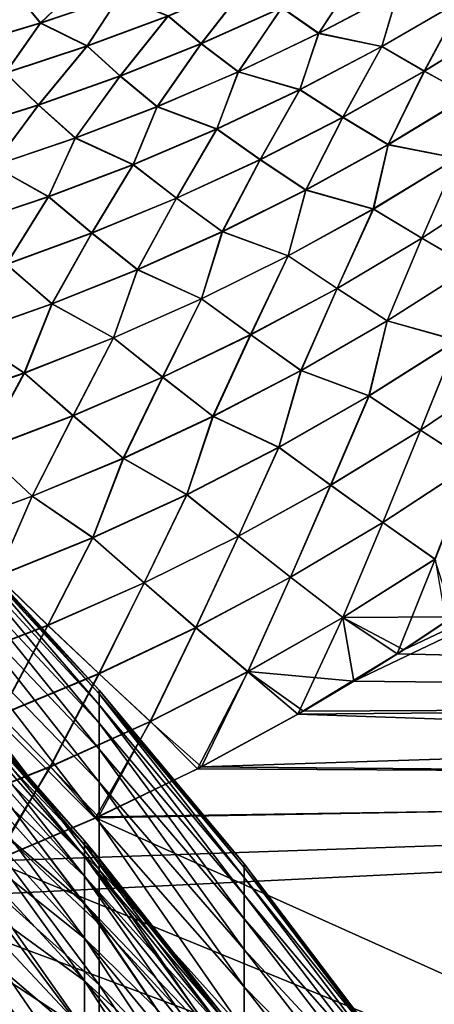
# Model space of a CAD drawing. Header units: metres. Extents: x -2 to 102, y -85 to 102.
# Tile 277 of 343: x 84.98 to 87.63, y 17.89 to 24.19. Entities that reach past the tile are written whole.
import ezdxf

# ---------------------------------------------------------------- set-up
doc = ezdxf.new("R2010")
doc.units = ezdxf.units.M
doc.layers.add('solid_21064300', color=7, linetype='CONTINUOUS')

msp = doc.modelspace()

# ---------------------------------------------------------------- linework, layer by layer
at = {"layer": 'solid_21064300'}
for points in [[(99.331474, 25.785217, 10.743917), (87.438583, 20.155844, 11.021306), (87.118431, 19.954443, 11.03123)], [(99.155106, 19.825977, 11.03756), (99.331474, 25.785217, 10.743917), (87.118431, 19.954443, 11.03123)], [(99.331474, 25.785217, 10.743917), (87.755661, 20.366642, 11.010919), (87.438583, 20.155844, 11.021306)], [(84.963448, 24.349924, -8.082553), (85.4683, 24.511858, -8.175886), (85.110725, 24.169491, -8.434382)], [(85.111015, 24.171268, 8.431044), (85.468727, 24.513657, 8.17223), (84.963875, 24.351658, 8.079058)], [(85.4683, 24.511858, -8.175886), (85.617058, 24.341232, -8.515039), (85.110725, 24.169491, -8.434382)], [(85.111015, 24.171268, 8.431044), (85.617355, 24.343042, 8.511573), (85.468727, 24.513657, 8.17223)], [(86.894615, 24.104467, 9.479641), (87.168274, 24.522097, 9.26808), (86.657097, 24.269085, 9.210859)], [(86.657097, 24.267435, -9.213952), (87.168266, 24.520525, -9.271195), (86.893143, 24.103672, -9.481088)], [(87.168266, 24.520525, -9.271195), (87.402229, 24.372553, -9.526467), (86.893143, 24.103672, -9.481088)], [(86.894615, 24.104467, 9.479641), (87.403671, 24.373371, 9.524909), (87.168274, 24.522097, 9.26808)], [(85.928925, 24.21489, -8.855407), (86.44548, 24.430681, -8.925849), (86.1409, 24.037249, -9.155976)], [(86.1409, 24.03896, 9.152931), (86.445618, 24.432436, 8.922501), (85.92907, 24.216671, 8.852127)], [(86.1409, 24.03896, 9.152931), (86.657097, 24.269085, 9.210859), (86.445618, 24.432436, 8.922501)], [(86.44548, 24.430681, -8.925849), (86.657097, 24.267435, -9.213952), (86.1409, 24.037249, -9.155976)], [(84.963448, 24.349924, -8.082553), (85.110725, 24.169491, -8.434382), (84.602768, 24.017687, -8.355328)], [(84.603035, 24.019407, 8.352143), (85.111015, 24.171268, 8.431044), (84.963875, 24.351658, 8.079058)], [(85.110725, 24.169491, -8.434382), (85.617058, 24.341232, -8.515039), (85.409157, 24.021404, -8.785089)], [(85.409294, 24.023193, 8.781903), (85.617355, 24.343042, 8.511573), (85.111015, 24.171268, 8.431044)], [(85.617058, 24.341232, -8.515039), (85.928925, 24.21489, -8.855407), (85.409157, 24.021404, -8.785089)], [(85.409294, 24.023193, 8.781903), (85.92907, 24.216671, 8.852127), (85.617355, 24.343042, 8.511573)], [(86.893143, 24.103672, -9.481088), (87.402229, 24.372553, -9.526467), (87.297867, 24.019316, -9.737533)], [(87.297668, 24.020613, 9.734998), (87.403671, 24.373371, 9.524909), (86.894615, 24.104467, 9.479641)], [(87.297668, 24.020613, 9.734998), (87.814751, 24.320841, 9.769819), (87.403671, 24.373371, 9.524909)], [(87.402229, 24.372553, -9.526467), (87.814903, 24.319689, -9.77234), (87.297867, 24.019316, -9.737533)], [(87.570496, 23.86203, 9.95533), (87.814751, 24.320841, 9.769819), (87.297668, 24.020613, 9.734998)], [(87.297867, 24.019316, -9.737533), (87.814903, 24.319689, -9.77234), (87.57077, 23.860954, -9.957571)], [(87.570496, 23.86203, 9.95533), (88.083412, 24.180271, 9.979712), (87.814751, 24.320841, 9.769819)], [(87.814903, 24.319689, -9.77234), (88.083611, 24.179361, -9.981929), (87.57077, 23.860954, -9.957571)], [(85.409157, 24.021404, -8.785089), (85.928925, 24.21489, -8.855407), (85.620697, 23.829666, -9.097781)], [(85.620667, 23.831417, 9.094799), (85.92907, 24.216671, 8.852127), (85.409294, 24.023193, 8.781903)], [(85.620667, 23.831417, 9.094799), (86.1409, 24.03896, 9.152931), (85.92907, 24.216671, 8.852127)], [(85.928925, 24.21489, -8.855407), (86.1409, 24.037249, -9.155976), (85.620697, 23.829666, -9.097781)], [(86.379532, 23.858423, 9.433517), (86.657097, 24.269085, 9.210859), (86.1409, 24.03896, 9.152931)], [(86.1409, 24.037249, -9.155976), (86.657097, 24.267435, -9.213952), (86.378052, 23.857679, -9.434828)], [(86.657097, 24.267435, -9.213952), (86.893143, 24.103672, -9.481088), (86.378052, 23.857679, -9.434828)], [(86.379532, 23.858423, 9.433517), (86.894615, 24.104467, 9.479641), (86.657097, 24.269085, 9.210859)], [(84.602768, 24.017687, -8.355328), (85.110725, 24.169491, -8.434382), (84.886971, 23.849571, -8.715689)], [(84.887085, 23.851341, 8.712619), (85.111015, 24.171268, 8.431044), (84.603035, 24.019407, 8.352143)], [(85.110725, 24.169491, -8.434382), (85.409157, 24.021404, -8.785089), (84.886971, 23.849571, -8.715689)], [(84.887085, 23.851341, 8.712619), (85.409294, 24.023193, 8.781903), (85.111015, 24.171268, 8.431044)], [(87.856728, 23.705137, 10.152517), (88.083412, 24.180271, 9.979712), (87.570496, 23.86203, 9.95533)], [(87.57077, 23.860954, -9.957571), (88.083611, 24.179361, -9.981929), (87.857033, 23.704302, -10.154461)], [(86.378052, 23.857679, -9.434828), (86.893143, 24.103672, -9.481088), (86.773033, 23.742842, -9.701617)], [(86.772781, 23.744265, 9.699085), (86.894615, 24.104467, 9.479641), (86.379532, 23.858423, 9.433517)], [(86.772781, 23.744265, 9.699085), (87.297668, 24.020613, 9.734998), (86.894615, 24.104467, 9.479641)], [(86.893143, 24.103672, -9.481088), (87.297867, 24.019316, -9.737533), (86.773033, 23.742842, -9.701617)], [(85.859474, 23.635122, 9.386906), (86.1409, 24.03896, 9.152931), (85.620667, 23.831417, 9.094799)], [(85.620697, 23.829666, -9.097781), (86.1409, 24.037249, -9.155976), (85.857986, 23.634449, -9.388068)], [(86.1409, 24.037249, -9.155976), (86.378052, 23.857679, -9.434828), (85.857986, 23.634449, -9.388068)], [(85.859474, 23.635122, 9.386906), (86.379532, 23.858423, 9.433517), (86.1409, 24.03896, 9.152931)], [(84.886971, 23.849571, -8.715689), (85.409157, 24.021404, -8.785089), (85.097343, 23.644165, -9.040006)], [(85.09729, 23.645935, 9.037109), (85.409294, 24.023193, 8.781903), (84.887085, 23.851341, 8.712619)], [(85.09729, 23.645935, 9.037109), (85.620667, 23.831417, 9.094799), (85.409294, 24.023193, 8.781903)], [(85.409157, 24.021404, -8.785089), (85.620697, 23.829666, -9.097781), (85.097343, 23.644165, -9.040006)], [(87.048584, 23.567335, 9.929799), (87.297668, 24.020613, 9.734998), (86.772781, 23.744265, 9.699085)], [(86.773033, 23.742842, -9.701617), (87.297867, 24.019316, -9.737533), (87.048935, 23.566103, -9.932053)], [(87.048584, 23.567335, 9.929799), (87.570496, 23.86203, 9.95533), (87.297668, 24.020613, 9.734998)], [(87.297867, 24.019316, -9.737533), (87.57077, 23.860954, -9.957571), (87.048935, 23.566103, -9.932053)], [(84.571594, 23.481949, 8.98053), (85.09729, 23.645935, 9.037109), (84.887085, 23.851341, 8.712619)], [(84.886971, 23.849571, -8.715689), (85.097343, 23.644165, -9.040006), (84.571693, 23.480185, -8.983318)], [(85.857986, 23.634449, -9.388068), (86.378052, 23.857679, -9.434828), (86.241531, 23.490356, -9.664868)], [(86.241234, 23.491894, 9.662352), (86.379532, 23.858423, 9.433517), (85.859474, 23.635122, 9.386906)], [(86.241234, 23.491894, 9.662352), (86.772781, 23.744265, 9.699085), (86.379532, 23.858423, 9.433517)], [(86.378052, 23.857679, -9.434828), (86.773033, 23.742842, -9.701617), (86.241531, 23.490356, -9.664868)], [(87.338554, 23.39142, 10.136425), (87.570496, 23.86203, 9.95533), (87.048584, 23.567335, 9.929799)], [(87.048935, 23.566103, -9.932053), (87.57077, 23.860954, -9.957571), (87.338951, 23.390406, -10.138391)], [(87.338554, 23.39142, 10.136425), (87.856728, 23.705137, 10.152517), (87.570496, 23.86203, 9.95533)], [(87.57077, 23.860954, -9.957571), (87.857033, 23.704302, -10.154461), (87.338951, 23.390406, -10.138391)], [(85.335358, 23.4342, 9.34032), (85.620667, 23.831417, 9.094799), (85.09729, 23.645935, 9.037109)], [(85.097343, 23.644165, -9.040006), (85.620697, 23.829666, -9.097781), (85.333885, 23.43362, -9.341311)], [(85.620697, 23.829666, -9.097781), (85.857986, 23.634449, -9.388068), (85.333885, 23.43362, -9.341311)], [(85.335358, 23.4342, 9.34032), (85.859474, 23.635122, 9.386906), (85.620667, 23.831417, 9.094799)], [(86.518768, 23.296419, 9.903323), (86.772781, 23.744265, 9.699085), (86.241234, 23.491894, 9.662352)], [(86.241531, 23.490356, -9.664868), (86.773033, 23.742842, -9.701617), (86.51918, 23.295046, -9.905575)], [(86.518768, 23.296419, 9.903323), (87.048584, 23.567335, 9.929799), (86.772781, 23.744265, 9.699085)], [(86.773033, 23.742842, -9.701617), (87.048935, 23.566103, -9.932053), (86.51918, 23.295046, -9.905575)], [(84.808037, 23.255186, 9.294316), (85.09729, 23.645935, 9.037109), (84.571594, 23.481949, 8.98053)], [(84.808037, 23.255186, 9.294316), (85.335358, 23.4342, 9.34032), (85.09729, 23.645935, 9.037109)], [(87.779289, 23.304857, 10.320845), (87.856728, 23.705137, 10.152517), (87.338554, 23.39142, 10.136425)], [(87.338951, 23.390406, -10.138391), (87.857033, 23.704302, -10.154461), (87.779671, 23.30414, -10.322516)], [(84.571693, 23.480185, -8.983318), (85.097343, 23.644165, -9.040006), (84.806595, 23.254726, -9.295116)], [(85.097343, 23.644165, -9.040006), (85.333885, 23.43362, -9.341311), (84.806595, 23.254726, -9.295116)], [(85.333885, 23.43362, -9.341311), (85.857986, 23.634449, -9.388068), (85.70443, 23.261734, -9.62767)], [(85.704079, 23.263369, 9.625187), (85.859474, 23.635122, 9.386906), (85.335358, 23.4342, 9.34032)], [(85.704079, 23.263369, 9.625187), (86.241234, 23.491894, 9.662352), (85.859474, 23.635122, 9.386906)], [(85.857986, 23.634449, -9.388068), (86.241531, 23.490356, -9.664868), (85.70443, 23.261734, -9.62767)], [(86.81115, 23.101145, 10.119309), (87.048584, 23.567335, 9.929799), (86.518768, 23.296419, 9.903323)], [(86.51918, 23.295046, -9.905575), (87.048935, 23.566103, -9.932053), (86.811646, 23.099964, -10.121286)], [(86.81115, 23.101145, 10.119309), (87.338554, 23.39142, 10.136425), (87.048584, 23.567335, 9.929799)], [(87.048935, 23.566103, -9.932053), (87.338951, 23.390406, -10.138391), (86.811646, 23.099964, -10.121286)], [(85.982101, 23.049364, 9.876171), (86.241234, 23.491894, 9.662352), (85.704079, 23.263369, 9.625187)], [(85.70443, 23.261734, -9.62767), (86.241531, 23.490356, -9.664868), (85.98259, 23.047857, -9.878411)], [(85.982101, 23.049364, 9.876171), (86.518768, 23.296419, 9.903323), (86.241234, 23.491894, 9.662352)], [(86.241531, 23.490356, -9.664868), (86.51918, 23.295046, -9.905575), (85.98259, 23.047857, -9.878411)], [(84.806595, 23.254726, -9.295116), (85.333885, 23.43362, -9.341311), (85.162682, 23.056633, -9.5905)], [(85.16227, 23.058346, 9.588063), (85.335358, 23.4342, 9.34032), (84.808037, 23.255186, 9.294316)], [(85.16227, 23.058346, 9.588063), (85.704079, 23.263369, 9.625187), (85.335358, 23.4342, 9.34032)], [(85.333885, 23.43362, -9.341311), (85.70443, 23.261734, -9.62767), (85.162682, 23.056633, -9.5905)], [(87.243492, 22.980158, 10.312179), (87.338554, 23.39142, 10.136425), (86.81115, 23.101145, 10.119309)], [(86.811646, 23.099964, -10.121286), (87.338951, 23.390406, -10.138391), (87.244003, 22.97924, -10.313874)], [(87.243492, 22.980158, 10.312179), (87.779289, 23.304857, 10.320845), (87.338554, 23.39142, 10.136425)], [(87.338951, 23.390406, -10.138391), (87.779671, 23.30414, -10.322516), (87.244003, 22.97924, -10.313874)], [(86.275574, 22.834593, 10.101344), (86.518768, 23.296419, 9.903323), (85.982101, 23.049364, 9.876171)], [(85.98259, 23.047857, -9.878411), (86.51918, 23.295046, -9.905575), (86.276169, 22.833246, -10.103327)], [(86.275574, 22.834593, 10.101344), (86.81115, 23.101145, 10.119309), (86.518768, 23.296419, 9.903323)], [(86.51918, 23.295046, -9.905575), (86.811646, 23.099964, -10.121286), (86.276169, 22.833246, -10.103327)], [(87.555084, 22.792355, 10.475649), (87.779289, 23.304857, 10.320845), (87.243492, 22.980158, 10.312179)], [(87.244003, 22.97924, -10.313874), (87.779671, 23.30414, -10.322516), (87.555595, 22.791683, -10.477065)], [(87.555084, 22.792355, 10.475649), (88.086716, 23.137764, 10.476672), (87.779289, 23.304857, 10.320845)], [(87.779671, 23.30414, -10.322516), (88.087074, 23.13731, -10.478058), (87.555595, 22.791683, -10.477065)], [(84.616814, 22.876497, 9.55145), (85.16227, 23.058346, 9.588063), (84.808037, 23.255186, 9.294316)], [(84.806595, 23.254726, -9.295116), (85.162682, 23.056633, -9.5905), (84.617294, 22.874729, -9.553823)], [(85.43956, 22.826017, 9.848701), (85.704079, 23.263369, 9.625187), (85.16227, 23.058346, 9.588063)], [(85.162682, 23.056633, -9.5905), (85.70443, 23.261734, -9.62767), (85.440125, 22.824394, -9.850916)], [(85.43956, 22.826017, 9.848701), (85.982101, 23.049364, 9.876171), (85.704079, 23.263369, 9.625187)], [(85.70443, 23.261734, -9.62767), (85.98259, 23.047857, -9.878411), (85.440125, 22.824394, -9.850916)], [(86.69735, 22.680079, 10.302469), (86.81115, 23.101145, 10.119309), (86.275574, 22.834593, 10.101344)], [(86.276169, 22.833246, -10.103327), (86.811646, 23.099964, -10.121286), (86.697983, 22.678965, -10.304182)], [(86.69735, 22.680079, 10.302469), (87.243492, 22.980158, 10.312179), (86.81115, 23.101145, 10.119309)], [(86.811646, 23.099964, -10.121286), (87.244003, 22.97924, -10.313874), (86.697983, 22.678965, -10.304182)], [(87.872627, 22.606686, 10.614126), (88.086716, 23.137764, 10.476672), (87.555084, 22.792355, 10.475649)], [(87.555595, 22.791683, -10.477065), (88.087074, 23.13731, -10.478058), (87.8731, 22.606277, -10.615267)], [(84.89212, 22.626158, 9.821292), (85.16227, 23.058346, 9.588063), (84.616814, 22.876497, 9.55145)], [(84.617294, 22.874729, -9.553823), (85.162682, 23.056633, -9.5905), (84.892769, 22.624441, -9.823468)], [(84.89212, 22.626158, 9.821292), (85.43956, 22.826017, 9.848701), (85.16227, 23.058346, 9.588063)], [(85.162682, 23.056633, -9.5905), (85.440125, 22.824394, -9.850916), (84.892769, 22.624441, -9.823468)], [(85.732796, 22.591818, 10.082788), (85.982101, 23.049364, 9.876171), (85.43956, 22.826017, 9.848701)], [(85.440125, 22.824394, -9.850916), (85.98259, 23.047857, -9.878411), (85.733482, 22.590321, -10.084763)], [(85.732796, 22.591818, 10.082788), (86.275574, 22.834593, 10.101344), (85.982101, 23.049364, 9.876171)], [(85.98259, 23.047857, -9.878411), (86.276169, 22.833246, -10.103327), (85.733482, 22.590321, -10.084763)], [(87.011597, 22.471083, 10.473533), (87.243492, 22.980158, 10.312179), (86.69735, 22.680079, 10.302469)], [(86.697983, 22.678965, -10.304182), (87.244003, 22.97924, -10.313874), (87.01226, 22.470194, -10.474973)], [(87.011597, 22.471083, 10.473533), (87.555084, 22.792355, 10.475649), (87.243492, 22.980158, 10.312179)], [(87.244003, 22.97924, -10.313874), (87.555595, 22.791683, -10.477065), (87.01226, 22.470194, -10.474973)], [(85.183762, 22.372746, 10.063931), (85.43956, 22.826017, 9.848701), (84.89212, 22.626158, 9.821292)], [(85.183762, 22.372746, 10.063931), (85.732796, 22.591818, 10.082788), (85.43956, 22.826017, 9.848701)], [(86.141891, 22.404955, 10.291884), (86.275574, 22.834593, 10.101344), (85.732796, 22.591818, 10.082788)], [(85.733482, 22.590321, -10.084763), (86.276169, 22.833246, -10.103327), (86.142647, 22.403652, -10.293606)], [(86.141891, 22.404955, 10.291884), (86.69735, 22.680079, 10.302469), (86.275574, 22.834593, 10.101344)], [(86.276169, 22.833246, -10.103327), (86.697983, 22.678965, -10.304182), (86.142647, 22.403652, -10.293606)], [(84.892769, 22.624441, -9.823468), (85.440125, 22.824394, -9.850916), (85.18454, 22.371115, -10.065888)], [(85.440125, 22.824394, -9.850916), (85.733482, 22.590321, -10.084763), (85.18454, 22.371115, -10.065888)], [(87.332367, 22.263935, 10.618605), (87.555084, 22.792355, 10.475649), (87.011597, 22.471083, 10.473533)], [(87.01226, 22.470194, -10.474973), (87.555595, 22.791683, -10.477065), (87.333031, 22.26329, -10.619773)], [(87.332367, 22.263935, 10.618605), (87.872627, 22.606686, 10.614126), (87.555084, 22.792355, 10.475649)], [(87.555595, 22.791683, -10.477065), (87.8731, 22.606277, -10.615267), (87.333031, 22.26329, -10.619773)], [(86.45726, 22.1745, 10.470417), (86.69735, 22.680079, 10.302469), (86.141891, 22.404955, 10.291884)], [(86.142647, 22.403652, -10.293606), (86.697983, 22.678965, -10.304182), (86.458061, 22.173389, -10.471876)], [(86.45726, 22.1745, 10.470417), (87.011597, 22.471083, 10.473533), (86.69735, 22.680079, 10.302469)], [(86.697983, 22.678965, -10.304182), (87.01226, 22.470194, -10.474973), (86.458061, 22.173389, -10.471876)], [(84.629539, 22.17738, 10.045037), (85.183762, 22.372746, 10.063931), (84.89212, 22.626158, 9.821292)], [(84.892769, 22.624441, -9.823468), (85.18454, 22.371115, -10.065888), (84.630417, 22.175627, -10.046969)], [(85.578133, 22.154932, 10.280642), (85.732796, 22.591818, 10.082788), (85.183762, 22.372746, 10.063931)], [(85.18454, 22.371115, -10.065888), (85.733482, 22.590321, -10.084763), (85.57901, 22.15345, -10.282365)], [(85.578133, 22.154932, 10.280642), (86.141891, 22.404955, 10.291884), (85.732796, 22.591818, 10.082788)], [(85.733482, 22.590321, -10.084763), (86.142647, 22.403652, -10.293606), (85.57901, 22.15345, -10.282365)], [(87.778145, 22.13825, 10.735807), (87.872627, 22.606686, 10.614126), (87.332367, 22.263935, 10.618605)], [(87.333031, 22.26329, -10.619773), (87.8731, 22.606277, -10.615267), (87.778717, 22.137918, -10.736706)], [(86.779671, 21.945471, 10.622008), (87.011597, 22.471083, 10.473533), (86.45726, 22.1745, 10.470417)], [(86.458061, 22.173389, -10.471876), (87.01226, 22.470194, -10.474973), (86.780502, 21.94458, -10.623203)], [(86.779671, 21.945471, 10.622008), (87.332367, 22.263935, 10.618605), (87.011597, 22.471083, 10.473533)], [(87.01226, 22.470194, -10.474973), (87.333031, 22.26329, -10.619773), (86.780502, 21.94458, -10.623203)], [(85.893028, 21.902967, 10.466437), (86.141891, 22.404955, 10.291884), (85.578133, 22.154932, 10.280642)], [(85.57901, 22.15345, -10.282365), (86.142647, 22.403652, -10.293606), (85.893974, 21.901644, -10.46791)], [(85.893028, 21.902967, 10.466437), (86.45726, 22.1745, 10.470417), (86.141891, 22.404955, 10.291884)], [(86.142647, 22.403652, -10.293606), (86.458061, 22.173389, -10.471876), (85.893974, 21.901644, -10.46791)], [(85.007149, 21.930134, 10.268962), (85.183762, 22.372746, 10.063931), (84.629539, 22.17738, 10.045037)], [(84.630417, 22.175627, -10.046969), (85.18454, 22.371115, -10.065888), (85.008141, 21.928486, -10.270677)], [(85.007149, 21.930134, 10.268962), (85.578133, 22.154932, 10.280642), (85.183762, 22.372746, 10.063931)], [(85.18454, 22.371115, -10.065888), (85.57901, 22.15345, -10.282365), (85.008141, 21.928486, -10.270677)], [(87.215248, 21.783037, 10.74524), (87.332367, 22.263935, 10.618605), (86.779671, 21.945471, 10.622008)], [(86.780502, 21.94458, -10.623203), (87.333031, 22.26329, -10.619773), (87.216026, 21.782436, -10.746168)], [(87.215248, 21.783037, 10.74524), (87.778145, 22.13825, 10.735807), (87.332367, 22.263935, 10.618605)], [(87.333031, 22.26329, -10.619773), (87.778717, 22.137918, -10.736706), (87.216026, 21.782436, -10.746168)], [(84.430161, 21.730732, 10.257056), (85.007149, 21.930134, 10.268962), (84.629539, 22.17738, 10.045037)], [(84.630417, 22.175627, -10.046969), (85.008141, 21.928486, -10.270677), (84.431259, 21.728928, -10.258758)], [(85.319923, 21.656773, 10.461748), (85.578133, 22.154932, 10.280642), (85.007149, 21.930134, 10.268962)], [(85.008141, 21.928486, -10.270677), (85.57901, 22.15345, -10.282365), (85.321007, 21.655247, -10.463227)], [(85.319923, 21.656773, 10.461748), (85.893028, 21.902967, 10.466437), (85.578133, 22.154932, 10.280642)], [(85.57901, 22.15345, -10.282365), (85.893974, 21.901644, -10.46791), (85.321007, 21.655247, -10.463227)], [(86.215446, 21.651876, 10.624411), (86.45726, 22.1745, 10.470417), (85.893028, 21.902967, 10.466437)], [(85.893974, 21.901644, -10.46791), (86.458061, 22.173389, -10.471876), (86.216438, 21.650742, -10.625628)], [(86.215446, 21.651876, 10.624411), (86.779671, 21.945471, 10.622008), (86.45726, 22.1745, 10.470417)], [(86.458061, 22.173389, -10.471876), (86.780502, 21.94458, -10.623203), (86.216438, 21.650742, -10.625628)], [(87.545616, 21.563652, 10.842879), (87.778145, 22.13825, 10.735807), (87.215248, 21.783037, 10.74524)], [(87.216026, 21.782436, -10.746168), (87.778717, 22.137918, -10.736706), (87.546341, 21.563305, -10.843552)], [(87.545616, 21.563652, 10.842879), (88.105461, 21.941589, 10.828767), (87.778145, 22.13825, 10.735807)], [(87.778717, 22.137918, -10.736706), (88.105942, 21.941528, -10.829409), (87.546341, 21.563305, -10.843552)], [(86.638222, 21.453615, 10.75352), (86.779671, 21.945471, 10.622008), (86.215446, 21.651876, 10.624411)], [(86.216438, 21.650742, -10.625628), (86.780502, 21.94458, -10.623203), (86.639198, 21.452734, -10.754477)], [(86.638222, 21.453615, 10.75352), (87.215248, 21.783037, 10.74524), (86.779671, 21.945471, 10.622008)], [(86.780502, 21.94458, -10.623203), (87.216026, 21.782436, -10.746168), (86.639198, 21.452734, -10.754477)], [(84.739128, 21.436268, 10.456485), (85.007149, 21.930134, 10.268962), (84.430161, 21.730732, 10.257056)], [(84.431259, 21.728928, -10.258758), (85.008141, 21.928486, -10.270677), (84.740334, 21.434546, -10.457966)], [(84.739128, 21.436268, 10.456485), (85.319923, 21.656773, 10.461748), (85.007149, 21.930134, 10.268962)], [(85.008141, 21.928486, -10.270677), (85.321007, 21.655247, -10.463227), (84.740334, 21.434546, -10.457966)], [(85.640648, 21.383621, 10.625902), (85.893028, 21.902967, 10.466437), (85.319923, 21.656773, 10.461748)], [(85.321007, 21.655247, -10.463227), (85.893974, 21.901644, -10.46791), (85.6418, 21.38225, -10.627137)], [(85.640648, 21.383621, 10.625902), (86.215446, 21.651876, 10.624411), (85.893028, 21.902967, 10.466437)], [(85.893974, 21.901644, -10.46791), (86.216438, 21.650742, -10.625628), (85.6418, 21.38225, -10.627137)], [(87.87764, 21.347965, 10.914761), (88.105461, 21.941589, 10.828767), (87.545616, 21.563652, 10.842879)], [(87.546341, 21.563305, -10.843552), (88.105942, 21.941528, -10.829409), (87.878281, 21.347883, -10.915187)], [(86.969887, 21.21101, 10.855803), (87.215248, 21.783037, 10.74524), (86.638222, 21.453615, 10.75352)], [(86.639198, 21.452734, -10.754477), (87.216026, 21.782436, -10.746168), (86.970833, 21.210361, -10.856504)], [(86.969887, 21.21101, 10.855803), (87.545616, 21.563652, 10.842879), (87.215248, 21.783037, 10.74524)], [(87.216026, 21.782436, -10.746168), (87.546341, 21.563305, -10.843552), (86.970833, 21.210361, -10.856504)], [(85.056381, 21.141235, 10.626561), (85.319923, 21.656773, 10.461748), (84.739128, 21.436268, 10.456485)], [(84.740334, 21.434546, -10.457966), (85.321007, 21.655247, -10.463227), (85.057686, 21.139629, -10.627809)], [(85.056381, 21.141235, 10.626561), (85.640648, 21.383621, 10.625902), (85.319923, 21.656773, 10.461748)], [(85.321007, 21.655247, -10.463227), (85.6418, 21.38225, -10.627137), (85.057686, 21.139629, -10.627809)], [(86.048042, 21.150736, 10.760683), (86.215446, 21.651876, 10.624411), (85.640648, 21.383621, 10.625902)], [(85.6418, 21.38225, -10.627137), (86.216438, 21.650742, -10.625628), (86.049202, 21.149576, -10.761664)], [(86.048042, 21.150736, 10.760683), (86.638222, 21.453615, 10.75352), (86.215446, 21.651876, 10.624411)], [(86.216438, 21.650742, -10.625628), (86.639198, 21.452734, -10.754477), (86.049202, 21.149576, -10.761664)], [(87.303658, 20.972048, 10.931322), (87.545616, 21.563652, 10.842879), (86.969887, 21.21101, 10.855803)], [(86.970833, 21.210361, -10.856504), (87.546341, 21.563305, -10.843552), (87.30455, 20.971645, -10.931776)], [(87.303658, 20.972048, 10.931322), (87.87764, 21.347965, 10.914761), (87.545616, 21.563652, 10.842879)], [(87.546341, 21.563305, -10.843552), (87.878281, 21.347883, -10.915187), (87.30455, 20.971645, -10.931776)], [(86.379135, 20.884649, 10.867525), (86.638222, 21.453615, 10.75352), (86.048042, 21.150736, 10.760683)], [(86.049202, 21.149576, -10.761664), (86.639198, 21.452734, -10.754477), (86.380295, 20.883692, -10.868256)], [(86.379135, 20.884649, 10.867525), (86.969887, 21.21101, 10.855803), (86.638222, 21.453615, 10.75352)], [(86.639198, 21.452734, -10.754477), (86.970833, 21.210361, -10.856504), (86.380295, 20.883692, -10.868256)], [(84.463867, 20.925226, 10.626478), (85.056381, 21.141235, 10.626561), (84.739128, 21.436268, 10.456485)], [(84.740334, 21.434546, -10.457966), (85.057686, 21.139629, -10.627809), (84.465302, 20.923393, -10.627735)], [(85.445778, 20.875145, 10.766768), (85.640648, 21.383621, 10.625902), (85.056381, 21.141235, 10.626561)], [(85.057686, 21.139629, -10.627809), (85.6418, 21.38225, -10.627137), (85.447113, 20.873709, -10.767771)], [(85.445778, 20.875145, 10.766768), (86.048042, 21.150736, 10.760683), (85.640648, 21.383621, 10.625902)], [(85.6418, 21.38225, -10.627137), (86.049202, 21.149576, -10.761664), (85.447113, 20.873709, -10.767771)], [(87.638206, 20.737516, 10.980535), (87.87764, 21.347965, 10.914761), (87.303658, 20.972048, 10.931322)], [(87.30455, 20.971645, -10.931776), (87.878281, 21.347883, -10.915187), (87.63903, 20.737377, -10.98075)], [(86.712784, 20.622036, 10.946644), (86.969887, 21.21101, 10.855803), (86.379135, 20.884649, 10.867525)], [(86.380295, 20.883692, -10.868256), (86.970833, 21.210361, -10.856504), (86.713921, 20.6213, -10.947126)], [(86.712784, 20.622036, 10.946644), (87.303658, 20.972048, 10.931322), (86.969887, 21.21101, 10.855803)], [(86.970833, 21.210361, -10.856504), (87.30455, 20.971645, -10.931776), (86.713921, 20.6213, -10.947126)], [(84.83268, 20.627619, 10.77181), (85.056381, 21.141235, 10.626561), (84.463867, 20.925226, 10.626478)], [(84.465302, 20.923393, -10.627735), (85.057686, 21.139629, -10.627809), (84.834167, 20.625908, -10.772832)], [(84.83268, 20.627619, 10.77181), (85.445778, 20.875145, 10.766768), (85.056381, 21.141235, 10.626561)], [(85.057686, 21.139629, -10.627809), (85.447113, 20.873709, -10.767771), (84.834167, 20.625908, -10.772832)], [(85.774368, 20.585514, 10.878044), (86.048042, 21.150736, 10.760683), (85.445778, 20.875145, 10.766768)], [(85.447113, 20.873709, -10.767771), (86.049202, 21.149576, -10.761664), (85.775719, 20.584246, -10.8788)], [(85.774368, 20.585514, 10.878044), (86.379135, 20.884649, 10.867525), (86.048042, 21.150736, 10.760683)], [(86.049202, 21.149576, -10.761664), (86.380295, 20.883692, -10.868256), (85.775719, 20.584246, -10.8788)], [(84.50618, 20.966129), (85.487473, 19.898649), (85.487473, 19.874969, 0.970507)], [(84.50618, 20.94006, -1.045213), (85.487473, 19.898649), (84.50618, 20.966129)], [(84.50618, 20.940063, 1.04515), (84.50618, 20.966129), (85.487473, 19.874969, 0.970507)], [(84.50618, 20.940063, 1.04515), (85.487473, 19.874969, 0.970507), (85.487473, 19.803982, 1.938705)], [(84.50618, 20.861929, 2.087702), (84.50618, 20.940063, 1.04515), (85.487473, 19.803982, 1.938705)], [(84.50618, 20.94006, -1.045213), (85.487473, 19.874971, -0.970472), (85.487473, 19.898649)], [(84.50618, 20.94006, -1.045213), (85.487473, 19.803989, -1.938634), (85.487473, 19.874971, -0.970472)], [(84.50618, 20.94006, -1.045213), (84.50618, 20.861917, -2.087827), (85.487473, 19.803989, -1.938634)], [(87.047638, 20.363813, 10.998478), (87.303658, 20.972048, 10.931322), (86.712784, 20.622036, 10.946644)], [(86.713921, 20.6213, -10.947126), (87.30455, 20.971645, -10.931776), (87.048729, 20.363316, -10.998718)], [(87.047638, 20.363813, 10.998478), (87.638206, 20.737516, 10.980535), (87.303658, 20.972048, 10.931322)], [(87.30455, 20.971645, -10.931776), (87.63903, 20.737377, -10.98075), (87.048729, 20.363316, -10.998718)], [(85.156746, 20.314587, 10.88735), (85.445778, 20.875145, 10.766768), (84.83268, 20.627619, 10.77181)], [(84.834167, 20.625908, -10.772832), (85.447113, 20.873709, -10.767771), (85.158272, 20.313005, -10.888131)], [(85.156746, 20.314587, 10.88735), (85.774368, 20.585514, 10.878044), (85.445778, 20.875145, 10.766768)], [(85.447113, 20.873709, -10.767771), (85.775719, 20.584246, -10.8788), (85.158272, 20.313005, -10.888131)], [(86.105927, 20.299084, 10.960689), (86.379135, 20.884649, 10.867525), (85.774368, 20.585514, 10.878044)], [(85.775719, 20.584246, -10.8788), (86.380295, 20.883692, -10.868256), (86.107285, 20.298004, -10.961198)], [(86.105927, 20.299084, 10.960689), (86.712784, 20.622036, 10.946644), (86.379135, 20.884649, 10.867525)], [(86.380295, 20.883692, -10.868256), (86.713921, 20.6213, -10.947126), (86.107285, 20.298004, -10.961198)], [(84.50618, 20.861929, 2.087702), (85.487473, 19.803982, 1.938705), (85.487473, 19.685858, 2.902288)], [(84.50618, 20.731922, 3.125062), (84.50618, 20.861929, 2.087702), (85.487473, 19.685858, 2.902288)], [(84.50618, 20.861917, -2.087827), (85.487473, 19.685873, -2.902182), (85.487473, 19.803989, -1.938634)], [(84.50618, 20.861917, -2.087827), (84.50618, 20.731894, -3.125249), (85.487473, 19.685873, -2.902182)], [(84.50618, 20.731922, 3.125062), (85.487473, 19.685858, 2.902288), (85.487473, 19.520878, 3.858963)], [(84.50618, 20.550364, 4.154653), (84.50618, 20.731922, 3.125062), (85.487473, 19.520878, 3.858963)], [(84.50618, 20.731894, -3.125249), (85.487473, 19.520906, -3.858823), (85.487473, 19.685873, -2.902182)], [(84.50618, 20.731894, -3.125249), (84.50618, 20.550314, -4.154899), (85.487473, 19.520906, -3.858823)], [(87.047638, 20.363813, 10.998478), (87.755661, 20.366642, 11.010919), (87.638206, 20.737516, 10.980535)], [(87.048729, 20.363316, -10.998718), (87.63903, 20.737377, -10.98075), (87.395943, 20.131344, -11.022513)], [(87.63903, 20.737377, -10.98075), (87.709297, 20.338369, -11.012312), (87.395943, 20.131344, -11.022513)], [(84.527542, 20.072838, 10.895438), (85.156746, 20.314587, 10.88735), (84.83268, 20.627619, 10.77181)], [(84.834167, 20.625908, -10.772832), (85.158272, 20.313005, -10.888131), (84.529221, 20.07095, -10.896242)], [(86.43911, 20.016909, 11.015113), (86.712784, 20.622036, 10.946644), (86.105927, 20.299084, 10.960689)], [(86.107285, 20.298004, -10.961198), (86.713921, 20.6213, -10.947126), (86.440445, 20.016039, -11.015378)], [(86.43911, 20.016909, 11.015113), (87.047638, 20.363813, 10.998478), (86.712784, 20.622036, 10.946644)], [(86.713921, 20.6213, -10.947126), (87.048729, 20.363316, -10.998718), (86.440445, 20.016039, -11.015378)], [(85.484169, 20.004379, 10.973413), (85.774368, 20.585514, 10.878044), (85.156746, 20.314587, 10.88735)], [(85.158272, 20.313005, -10.888131), (85.775719, 20.584246, -10.8788), (85.485718, 20.002951, -10.973948)], [(85.484169, 20.004379, 10.973413), (86.105927, 20.299084, 10.960689), (85.774368, 20.585514, 10.878044)], [(85.775719, 20.584246, -10.8788), (86.107285, 20.298004, -10.961198), (85.485718, 20.002951, -10.973948)], [(84.50618, 20.550364, 4.154653), (85.487473, 19.520878, 3.858963), (85.487473, 19.309435, 4.806453)], [(84.50618, 20.317707, 5.173912), (84.50618, 20.550364, 4.154653), (85.487473, 19.309435, 4.806453)], [(84.50618, 20.550314, -4.154899), (85.487473, 19.309479, -4.80628), (85.487473, 19.520906, -3.858823)], [(84.50618, 20.550314, -4.154899), (84.50618, 20.317629, -5.174217), (85.487473, 19.309479, -4.80628)], [(84.50618, 20.317707, 5.173912), (85.487473, 19.309435, 4.806453), (85.487473, 19.052032, 5.742503)], [(84.50618, 20.034531, 6.180306), (84.50618, 20.317707, 5.173912), (85.487473, 19.052032, 5.742503)], [(84.50618, 20.317629, -5.174217), (85.487473, 19.052094, -5.742298), (85.487473, 19.309479, -4.80628)], [(84.50618, 20.317629, -5.174217), (84.50618, 20.03442, -6.180667), (85.487473, 19.052094, -5.742298)], [(84.848709, 19.739117, 10.984778), (85.156746, 20.314587, 10.88735), (84.527542, 20.072838, 10.895438)], [(84.529221, 20.07095, -10.896242), (85.158272, 20.313005, -10.888131), (84.850418, 19.737343, -10.985339)], [(84.848709, 19.739117, 10.984778), (85.484169, 20.004379, 10.973413), (85.156746, 20.314587, 10.88735)], [(85.158272, 20.313005, -10.888131), (85.485718, 20.002951, -10.973948), (84.850418, 19.737343, -10.985339)], [(86.43911, 20.016909, 11.015113), (87.118431, 19.954443, 11.03123), (87.047638, 20.363813, 10.998478)], [(86.440445, 20.016039, -11.015378), (87.048729, 20.363316, -10.998718), (86.760773, 19.744705, -11.041565)], [(87.048729, 20.363316, -10.998718), (87.395943, 20.131344, -11.022513), (86.760773, 19.744705, -11.041565)], [(87.047638, 20.363813, 10.998478), (87.438583, 20.155844, 11.021306), (87.755661, 20.366642, 11.010919)], [(87.047638, 20.363813, 10.998478), (87.118431, 19.954443, 11.03123), (87.438583, 20.155844, 11.021306)], [(87.395943, 20.131344, -11.022513), (87.709297, 20.338369, -11.012312), (99.155891, 19.853584, -11.036201)], [(85.813606, 19.698191, 11.030375), (86.105927, 20.299084, 10.960689), (85.484169, 20.004379, 10.973413)], [(85.485718, 20.002951, -10.973948), (86.107285, 20.298004, -10.961198), (85.815155, 19.696941, -11.030665)], [(85.813606, 19.698191, 11.030375), (86.43911, 20.016909, 11.015113), (86.105927, 20.299084, 10.960689)], [(86.107285, 20.298004, -10.961198), (86.440445, 20.016039, -11.015378), (85.815155, 19.696941, -11.030665)], [(86.760773, 19.744705, -11.041565), (87.395943, 20.131344, -11.022513), (99.155891, 19.853584, -11.036201)], [(85.392906, 18.907782, -0.974641), (84.443321, 19.986387, -1.03024), (84.443321, 20.012922)], [(85.392906, 18.907782, -0.974641), (84.443321, 20.012922), (84.511543, 19.938789)], [(84.50618, 20.034531, 6.180306), (85.487473, 19.052032, 5.742503), (85.487473, 18.749283, 6.664885)], [(84.50618, 19.701538, 7.171333), (84.50618, 20.034531, 6.180306), (85.487473, 18.749283, 6.664885)], [(84.50618, 20.03442, -6.180667), (85.487473, 18.749367, -6.664649), (85.487473, 19.052094, -5.742298)], [(84.50618, 20.03442, -6.180667), (84.50618, 19.701387, -7.171747), (85.487473, 18.749367, -6.664649)], [(85.172256, 19.409079, 11.0442), (85.484169, 20.004379, 10.973413), (84.848709, 19.739117, 10.984778)], [(84.850418, 19.737343, -10.985339), (85.485718, 20.002951, -10.973948), (85.173981, 19.407442, -11.044515)], [(85.172256, 19.409079, 11.0442), (85.813606, 19.698191, 11.030375), (85.484169, 20.004379, 10.973413)], [(85.485718, 20.002951, -10.973948), (85.815155, 19.696941, -11.030665), (85.173981, 19.407442, -11.044515)], [(85.813606, 19.698191, 11.030375), (86.143326, 19.405899, 11.05826), (86.43911, 20.016909, 11.015113)], [(85.815155, 19.696941, -11.030665), (86.440445, 20.016039, -11.015378), (86.116531, 19.394184, -11.058837)], [(86.440445, 20.016039, -11.015378), (86.760773, 19.744705, -11.041565), (86.116531, 19.394184, -11.058837)], [(86.43911, 20.016909, 11.015113), (86.143326, 19.405899, 11.05826), (86.795677, 19.762365, 11.040695)], [(86.43911, 20.016909, 11.015113), (86.795677, 19.762365, 11.040695), (87.118431, 19.954443, 11.03123)], [(85.392906, 18.832539, -1.946698), (84.443321, 19.906851, -2.057749), (84.443321, 19.986387, -1.03024)], [(85.392906, 18.907782, -0.974641), (85.392906, 18.832539, -1.946698), (84.443321, 19.986387, -1.03024)], [(84.443321, 19.986387, 1.03024), (85.392906, 18.932886), (84.511543, 19.938789)], [(85.392906, 18.907782, 0.974641), (85.392906, 18.932886), (84.443321, 19.986387, 1.03024)], [(85.392906, 18.907782, 0.974641), (84.443321, 19.986387, 1.03024), (84.443321, 19.906851, 2.057749)], [(85.392906, 18.932886), (85.392906, 18.907782, -0.974641), (84.511543, 19.938789)], [(99.155106, 19.825977, 11.03756), (87.118431, 19.954443, 11.03123), (86.795677, 19.762365, 11.040695)], [(85.392906, 18.707355, -2.913593), (84.443321, 19.774527, -3.0798), (84.443321, 19.906851, -2.057749)], [(85.392906, 18.832539, -1.946698), (85.392906, 18.707355, -2.913593), (84.443321, 19.906851, -2.057749)], [(85.392906, 18.832539, 1.946698), (84.443321, 19.906851, 2.057749), (84.443321, 19.774527, 3.0798)], [(85.392906, 18.832539, 1.946698), (85.392906, 18.907782, 0.974641), (84.443321, 19.906851, 2.057749)], [(85.487473, 19.898649), (86.416405, 18.785299), (86.416405, 18.763287, 0.909154)], [(85.487473, 19.874971, -0.970472), (86.416405, 18.785299), (85.487473, 19.898649)], [(85.487473, 19.874969, 0.970507), (85.487473, 19.898649), (86.416405, 18.763287, 0.909154)], [(85.487473, 19.874971, -0.970472), (86.416405, 18.763279, -0.909289), (86.416405, 18.785299)], [(85.487473, 19.874971, -0.970472), (86.416405, 18.697271, -1.816447), (86.416405, 18.763279, -0.909289)], [(85.487473, 19.874971, -0.970472), (85.487473, 19.803989, -1.938634), (86.416405, 18.697271, -1.816447)], [(85.487473, 19.874969, 0.970507), (86.416405, 18.763287, 0.909154), (86.416405, 18.697298, 1.816177)], [(85.487473, 19.803982, 1.938705), (85.487473, 19.874969, 0.970507), (86.416405, 18.697298, 1.816177)], [(85.487473, 19.803989, -1.938634), (86.416405, 18.587431, -2.719346), (86.416405, 18.697271, -1.816447)], [(85.487473, 19.803989, -1.938634), (85.487473, 19.685873, -2.902182), (86.416405, 18.587431, -2.719346)], [(85.487473, 19.803982, 1.938705), (86.416405, 18.697298, 1.816177), (86.416405, 18.58749, 2.718943)], [(85.487473, 19.685858, 2.902288), (85.487473, 19.803982, 1.938705), (86.416405, 18.58749, 2.718943)], [(99.155106, 19.825977, 11.03756), (86.795677, 19.762365, 11.040695), (86.143326, 19.405899, 11.05826)], [(99.138664, 19.294029, 11.063772), (99.155106, 19.825977, 11.03756), (86.143326, 19.405899, 11.05826)], [(86.760773, 19.744705, -11.041565), (99.155891, 19.853584, -11.036201), (99.139442, 19.321268, -11.06243)], [(85.392906, 18.532562, -3.872761), (84.443321, 19.589764, -4.093685), (84.443321, 19.774527, -3.0798)], [(85.392906, 18.707355, -2.913593), (85.392906, 18.532562, -3.872761), (84.443321, 19.774527, -3.0798)], [(85.392906, 18.707355, 2.913593), (84.443321, 19.774527, 3.0798), (84.443321, 19.589764, 4.093685)], [(85.392906, 18.707355, 2.913593), (85.392906, 18.832539, 1.946698), (84.443321, 19.774527, 3.0798)], [(84.516289, 19.151003, 11.05652), (85.172256, 19.409079, 11.0442), (84.848709, 19.739117, 10.984778)], [(84.850418, 19.737343, -10.985339), (85.173981, 19.407442, -11.044515), (84.518158, 19.148985, -11.056859)], [(86.116531, 19.394184, -11.058837), (86.760773, 19.744705, -11.041565), (99.139442, 19.321268, -11.06243)], [(84.50618, 19.701538, 7.171333), (85.487473, 18.749283, 6.664885), (85.487473, 18.401907, 7.571403)], [(84.50618, 19.319557, 8.144528), (84.50618, 19.701538, 7.171333), (85.487473, 18.401907, 7.571403)], [(84.50618, 19.701387, -7.171747), (85.487473, 18.402014, -7.571138), (85.487473, 18.749367, -6.664649)], [(84.50618, 19.701387, -7.171747), (84.50618, 19.319361, -8.144993), (85.487473, 18.402014, -7.571138)], [(85.172256, 19.409079, 11.0442), (85.482391, 19.08654, 11.073997), (85.813606, 19.698191, 11.030375)], [(85.173981, 19.407442, -11.044515), (85.815155, 19.696941, -11.030665), (85.464043, 19.079874, -11.074325)], [(85.815155, 19.696941, -11.030665), (86.116531, 19.394184, -11.058837), (85.464043, 19.079874, -11.074325)], [(85.813606, 19.698191, 11.030375), (85.482391, 19.08654, 11.073997), (86.143326, 19.405899, 11.05826)], [(85.487473, 19.685873, -2.902182), (86.416405, 18.434015, -3.61587), (86.416405, 18.587431, -2.719346)], [(85.487473, 19.685873, -2.902182), (85.487473, 19.520906, -3.858823), (86.416405, 18.434015, -3.61587)], [(85.487473, 19.685858, 2.902288), (86.416405, 18.58749, 2.718943), (86.416405, 18.43412, 3.615337)], [(85.487473, 19.520878, 3.858963), (85.487473, 19.685858, 2.902288), (86.416405, 18.43412, 3.615337)], [(85.392906, 18.308624, -4.821659), (84.443321, 19.35305, -5.096714), (84.443321, 19.589764, -4.093685)], [(85.392906, 18.532562, -3.872761), (85.392906, 18.308624, -4.821659), (84.443321, 19.589764, -4.093685)], [(85.392906, 18.532562, 3.872761), (84.443321, 19.589764, 4.093685), (84.443321, 19.35305, 5.096714)], [(85.392906, 18.532562, 3.872761), (85.392906, 18.707355, 2.913593), (84.443321, 19.589764, 4.093685)], [(85.487473, 19.520906, -3.858823), (86.416405, 18.237385, -4.503917), (86.416405, 18.434015, -3.61587)], [(85.487473, 19.520906, -3.858823), (85.487473, 19.309479, -4.80628), (86.416405, 18.237385, -4.503917)], [(85.487473, 19.520878, 3.858963), (86.416405, 18.43412, 3.615337), (86.416405, 18.237547, 4.503258)], [(85.487473, 19.309435, 4.806453), (85.487473, 19.520878, 3.858963), (86.416405, 18.237547, 4.503258)], [(84.516289, 19.151003, 11.05652), (84.817421, 18.804729, 11.087883), (85.172256, 19.409079, 11.0442)], [(84.518158, 19.148985, -11.056859), (85.173981, 19.407442, -11.044515), (84.8078, 18.802217, -11.088007)], [(85.173981, 19.407442, -11.044515), (85.464043, 19.079874, -11.074325), (84.8078, 18.802217, -11.088007)], [(85.172256, 19.409079, 11.0442), (84.817421, 18.804729, 11.087883), (85.482391, 19.08654, 11.073997)], [(85.464043, 19.079874, -11.074325), (86.116531, 19.394184, -11.058837), (99.139442, 19.321268, -11.06243)], [(99.138664, 19.294029, 11.063772), (86.143326, 19.405899, 11.05826), (85.482391, 19.08654, 11.073997)], [(85.392906, 18.036137, -5.757771), (84.443321, 19.065018, -6.086226), (84.443321, 19.35305, -5.096714)], [(85.392906, 18.308624, -4.821659), (85.392906, 18.036137, -5.757771), (84.443321, 19.35305, -5.096714)], [(85.392906, 18.308624, 4.821659), (84.443321, 19.35305, 5.096714), (84.443321, 19.065018, 6.086226)], [(85.392906, 18.308624, 4.821659), (85.392906, 18.532562, 3.872761), (84.443321, 19.35305, 5.096714)], [(84.50618, 19.319557, 8.144528), (85.487473, 18.401907, 7.571403), (85.487473, 18.010731, 8.459899)], [(84.50618, 18.889538, 9.097472), (84.50618, 19.319557, 8.144528), (85.487473, 18.010731, 8.459899)], [(84.50618, 19.319361, -8.144993), (85.487473, 18.010866, -8.459608), (85.487473, 18.402014, -7.571138)], [(84.50618, 19.319361, -8.144993), (84.50618, 18.889292, -9.097982), (85.487473, 18.010866, -8.459608)], [(85.464043, 19.079874, -11.074325), (99.139442, 19.321268, -11.06243), (98.935745, 13.030113, -11.372429)], [(85.487473, 19.309479, -4.80628), (86.416405, 17.997997, -5.381406), (86.416405, 18.237385, -4.503917)], [(85.487473, 19.309479, -4.80628), (85.487473, 19.052094, -5.742298), (86.416405, 17.997997, -5.381406)], [(85.487473, 19.309435, 4.806453), (86.416405, 18.237547, 4.503258), (86.416405, 17.998232, 5.380626)], [(85.487473, 19.052032, 5.742503), (85.487473, 19.309435, 4.806453), (86.416405, 17.998232, 5.380626)], [(99.138664, 19.294029, 11.063772), (84.817421, 18.804729, 11.087883), (84.147636, 18.5604, 11.099922)], [(85.031944, 17.455301, 11.154376), (99.138664, 19.294029, 11.063772), (84.147636, 18.5604, 11.099922)], [(99.138664, 19.294029, 11.063772), (85.482391, 19.08654, 11.073997), (84.817421, 18.804729, 11.087883)], [(85.031944, 17.455301, 11.154376), (85.859703, 16.30571, 11.211023), (99.138664, 19.294029, 11.063772)], [(85.859703, 16.30571, 11.211023), (86.629173, 15.113981, 11.269746), (99.138664, 19.294029, 11.063772)], [(86.629173, 15.113981, 11.269746), (87.33728, 13.88422, 11.330343), (99.138664, 19.294029, 11.063772)], [(87.33728, 13.88422, 11.330343), (98.935745, 13.030113, 11.372429), (99.138664, 19.294029, 11.063772)], [(85.392906, 17.715818, -6.678615), (84.443321, 18.726429, -7.0596), (84.443321, 19.065018, -6.086226)], [(85.392906, 18.036137, -5.757771), (85.392906, 17.715818, -6.678615), (84.443321, 19.065018, -6.086226)], [(85.392906, 18.036137, 5.757771), (84.443321, 19.065018, 6.086226), (84.443321, 18.726429, 7.0596)], [(85.392906, 18.036137, 5.757771), (85.392906, 18.308624, 4.821659), (84.443321, 19.065018, 6.086226)], [(84.8078, 18.802217, -11.088007), (85.464043, 19.079874, -11.074325), (98.935745, 13.030113, -11.372429)], [(85.487473, 19.052094, -5.742298), (86.416405, 17.716417, -6.246278), (86.416405, 17.997997, -5.381406)], [(85.487473, 19.052094, -5.742298), (85.487473, 18.749367, -6.664649), (86.416405, 17.716417, -6.246278)], [(85.487473, 19.052032, 5.742503), (86.416405, 17.998232, 5.380626), (86.416405, 17.716734, 6.245382)], [(85.487473, 18.749283, 6.664885), (85.487473, 19.052032, 5.742503), (86.416405, 17.716734, 6.245382)], [(86.288727, 17.784241, -0.916726), (85.392906, 18.907782, -0.974641), (85.392906, 18.932886)], [(86.288727, 17.784241, -0.916726), (85.392906, 18.932886), (85.467918, 18.84289)], [(85.392906, 18.907782, 0.974641), (85.467918, 18.84289), (85.392906, 18.932886)], [(84.50618, 18.889538, 9.097472), (85.487473, 18.010731, 8.459899), (85.487473, 17.576685, 9.32826)], [(84.50618, 18.412548, 10.027796), (84.50618, 18.889538, 9.097472), (85.487473, 17.576685, 9.32826)], [(84.50618, 18.889292, -9.097982), (85.487473, 17.576851, -9.327945), (85.487473, 18.010866, -8.459608)], [(84.50618, 18.889292, -9.097982), (84.50618, 18.412247, -10.028348), (85.487473, 17.576851, -9.327945)], [(86.288727, 17.713469, -1.831021), (85.392906, 18.832539, -1.946698), (85.392906, 18.907782, -0.974641)], [(86.288727, 17.784241, -0.916726), (86.288727, 17.713469, -1.831021), (85.392906, 18.907782, -0.974641)], [(85.392906, 18.907782, 0.974641), (86.288727, 17.807854), (85.467918, 18.84289)], [(86.288727, 17.784241, 0.916726), (86.288727, 17.807854), (85.392906, 18.907782, 0.974641)], [(86.288727, 17.784241, 0.916726), (85.392906, 18.907782, 0.974641), (85.392906, 18.832539, 1.946698)], [(84.147011, 18.56114, -11.099886), (84.8078, 18.802217, -11.088007), (98.935745, 13.030113, -11.372429)], [(86.288727, 17.595724, -2.740461), (85.392906, 18.707355, -2.913593), (85.392906, 18.832539, -1.946698)], [(86.288727, 17.713469, -1.831021), (86.288727, 17.595724, -2.740461), (85.392906, 18.832539, -1.946698)], [(86.288727, 17.713469, 1.831021), (85.392906, 18.832539, 1.946698), (85.392906, 18.707355, 2.913593)], [(86.288727, 17.713469, 1.831021), (86.288727, 17.784241, 0.916726), (85.392906, 18.832539, 1.946698)], [(86.288727, 17.807854), (86.288727, 17.784241, -0.916726), (85.467918, 18.84289)], [(85.487473, 18.749367, -6.664649), (86.416405, 17.393305, -7.096508), (86.416405, 17.716417, -6.246278)], [(85.487473, 18.749367, -6.664649), (85.487473, 18.402014, -7.571138), (86.416405, 17.393305, -7.096508)], [(85.487473, 18.749283, 6.664885), (86.416405, 17.716734, 6.245382), (86.416405, 17.393715, 7.095502)], [(85.487473, 18.401907, 7.571403), (85.487473, 18.749283, 6.664885), (86.416405, 17.393715, 7.095502)], [(86.416405, 18.785299), (87.290825, 17.628643), (87.290825, 17.607603, 0.861032)], [(86.416405, 18.763279, -0.909289), (87.290825, 17.628643), (86.416405, 18.785299)], [(86.416405, 18.763287, 0.909154), (86.416405, 18.785299), (87.290825, 17.607603, 0.861032)], [(86.416405, 18.697298, 1.816177), (86.416405, 18.763287, 0.909154), (87.290825, 17.607603, 0.861032)], [(86.416405, 18.763279, -0.909289), (87.290825, 17.607615, -0.86082), (87.290825, 17.628643)], [(86.416405, 18.763279, -0.909289), (86.416405, 18.697271, -1.816447), (87.290825, 17.607615, -0.86082)], [(85.392906, 17.348522, -7.581748), (84.443321, 18.338179, -8.014253), (84.443321, 18.726429, -7.0596)], [(85.392906, 17.715818, -6.678615), (85.392906, 17.348522, -7.581748), (84.443321, 18.726429, -7.0596)], [(85.392906, 17.715818, 6.678615), (84.443321, 18.726429, 7.0596), (84.443321, 18.338179, 8.014253)], [(85.392906, 17.715818, 6.678615), (85.392906, 18.036137, 5.757771), (84.443321, 18.726429, 7.0596)], [(86.288727, 17.431318, -3.642633), (85.392906, 18.532562, -3.872761), (85.392906, 18.707355, -2.913593)], [(86.288727, 17.595724, -2.740461), (86.288727, 17.431318, -3.642633), (85.392906, 18.707355, -2.913593)], [(86.288727, 17.595724, 2.740461), (85.392906, 18.707355, 2.913593), (85.392906, 18.532562, 3.872761)], [(86.288727, 17.595724, 2.740461), (86.288727, 17.713469, 1.831021), (85.392906, 18.707355, 2.913593)], [(86.416405, 18.697298, 1.816177), (87.290825, 17.607603, 0.861032), (87.290825, 17.544533, 1.720008)], [(86.416405, 18.58749, 2.718943), (86.416405, 18.697298, 1.816177), (87.290825, 17.544533, 1.720008)], [(86.416405, 18.697271, -1.816447), (87.290825, 17.544575, -1.719587), (87.290825, 17.607615, -0.86082)], [(86.416405, 18.697271, -1.816447), (86.416405, 18.587431, -2.719346), (87.290825, 17.544575, -1.719587)], [(84.106796, 18.526869, -11.092053), (84.126648, 18.543907, -11.098352), (85.012192, 17.437143, -11.152887)], [(84.107422, 18.526129, 11.09209), (84.992081, 17.420416, 11.146577), (84.127274, 18.543167, 11.098389)], [(84.126648, 18.543907, -11.098352), (84.147011, 18.56114, -11.099886), (85.03331, 17.453447, -11.154468)], [(85.012192, 17.437143, -11.152887), (84.126648, 18.543907, -11.098352), (85.03331, 17.453447, -11.154468)], [(84.127274, 18.543167, 11.098389), (85.012756, 17.436426, 11.152925), (84.147636, 18.5604, 11.099922)], [(84.992081, 17.420416, 11.146577), (85.012756, 17.436426, 11.152925), (84.127274, 18.543167, 11.098389)], [(85.03331, 17.453447, -11.154468), (84.147011, 18.56114, -11.099886), (98.935745, 13.030113, -11.372429)], [(85.012756, 17.436426, 11.152925), (85.031944, 17.455301, 11.154376), (84.147636, 18.5604, 11.099922)], [(86.416405, 18.58749, 2.718943), (87.290825, 17.544533, 1.720008), (87.290825, 17.439585, 2.574879)], [(86.416405, 18.43412, 3.615337), (86.416405, 18.58749, 2.718943), (87.290825, 17.439585, 2.574879)], [(86.416405, 18.587431, -2.719346), (87.290825, 17.439676, -2.574251), (87.290825, 17.544575, -1.719587)], [(86.416405, 18.587431, -2.719346), (86.416405, 18.434015, -3.61587), (87.290825, 17.439676, -2.574251)], [(84.088242, 18.510695, -11.081184), (84.106796, 18.526869, -11.092053), (84.991516, 17.421133, -11.146536)], [(84.972191, 17.405922, -11.135619), (84.088242, 18.510695, -11.081184), (84.991516, 17.421133, -11.146536)], [(84.991516, 17.421133, -11.146536), (84.106796, 18.526869, -11.092053), (85.012192, 17.437143, -11.152887)], [(84.972755, 17.405207, 11.135662), (84.992081, 17.420416, 11.146577), (84.107422, 18.526129, 11.09209)], [(86.288727, 17.220688, -4.535146), (85.392906, 18.308624, -4.821659), (85.392906, 18.532562, -3.872761)], [(86.288727, 17.431318, -3.642633), (86.288727, 17.220688, -4.535146), (85.392906, 18.532562, -3.872761)], [(86.288727, 17.431318, 3.642633), (85.392906, 18.532562, 3.872761), (85.392906, 18.308624, 4.821659)], [(86.288727, 17.431318, 3.642633), (86.288727, 17.595724, 2.740461), (85.392906, 18.532562, 3.872761)], [(84.50618, 18.412548, 10.027796), (85.487473, 17.576685, 9.32826), (85.487473, 17.100805, 10.174418)], [(84.512482, 17.887819, 10.923844), (84.50618, 18.412548, 10.027796), (85.487473, 17.100805, 10.174418)], [(84.50618, 18.412247, -10.028348), (85.487473, 17.101004, -10.174081), (85.487473, 17.576851, -9.327945)], [(84.50618, 18.412247, -10.028348), (84.514656, 17.884405, -10.925102), (85.487473, 17.101004, -10.174081)], [(86.416405, 18.43412, 3.615337), (87.290825, 17.439585, 2.574879), (87.290825, 17.293005, 3.423603)], [(86.416405, 18.237547, 4.503258), (86.416405, 18.43412, 3.615337), (87.290825, 17.293005, 3.423603)], [(86.416405, 18.434015, -3.61587), (87.290825, 17.293169, -3.422773), (87.290825, 17.439676, -2.574251)], [(86.416405, 18.434015, -3.61587), (86.416405, 18.237385, -4.503917), (87.290825, 17.293169, -3.422773)], [(85.487473, 18.402014, -7.571138), (86.416405, 17.029415, -7.9301), (86.416405, 17.393305, -7.096508)], [(85.487473, 18.402014, -7.571138), (85.487473, 18.010866, -8.459608), (86.416405, 17.029415, -7.9301)], [(85.487473, 18.401907, 7.571403), (86.416405, 17.393715, 7.095502), (86.416405, 17.029932, 7.928992)], [(85.487473, 18.010731, 8.459899), (85.487473, 18.401907, 7.571403), (86.416405, 17.029932, 7.928992)], [(85.392906, 16.935221, -8.464775), (84.443321, 17.9013, -8.947654), (84.443321, 18.338179, -8.014253)], [(85.392906, 17.348522, -7.581748), (85.392906, 16.935221, -8.464775), (84.443321, 18.338179, -8.014253)], [(85.392906, 17.348522, 7.581748), (84.443321, 18.338179, 8.014253), (84.443321, 17.9013, 8.947654)], [(85.392906, 17.348522, 7.581748), (85.392906, 17.715818, 6.678615), (84.443321, 18.338179, 8.014253)], [(86.288727, 16.96439, -5.415632), (85.392906, 18.036137, -5.757771), (85.392906, 18.308624, -4.821659)], [(86.288727, 17.220688, -4.535146), (86.288727, 16.96439, -5.415632), (85.392906, 18.308624, -4.821659)], [(86.288727, 17.220688, 4.535146), (85.392906, 18.308624, 4.821659), (85.392906, 18.036137, 5.757771)], [(86.288727, 17.220688, 4.535146), (86.288727, 17.431318, 3.642633), (85.392906, 18.308624, 4.821659)], [(86.416405, 18.237547, 4.503258), (87.290825, 17.293005, 3.423603), (87.290825, 17.105148, 4.264155)], [(86.416405, 17.998232, 5.380626), (86.416405, 18.237547, 4.503258), (87.290825, 17.105148, 4.264155)], [(86.416405, 18.237385, -4.503917), (87.290825, 17.105404, -4.263128), (87.290825, 17.293169, -3.422773)], [(86.416405, 18.237385, -4.503917), (86.416405, 17.997997, -5.381406), (87.290825, 17.105404, -4.263128)], [(86.288727, 16.663107, -6.281757), (85.392906, 17.715818, -6.678615), (85.392906, 18.036137, -5.757771)], [(86.288727, 16.96439, -5.415632), (86.288727, 16.663107, -6.281757), (85.392906, 18.036137, -5.757771)], [(86.288727, 16.96439, 5.415632), (85.392906, 18.036137, 5.757771), (85.392906, 17.715818, 6.678615)], [(86.288727, 16.96439, 5.415632), (86.288727, 17.220688, 4.535146), (85.392906, 18.036137, 5.757771)], [(85.487473, 18.010866, -8.459608), (86.416405, 16.625603, -8.745101), (86.416405, 17.029415, -7.9301)], [(85.487473, 18.010866, -8.459608), (85.487473, 17.576851, -9.327945), (86.416405, 16.625603, -8.745101)], [(85.487473, 18.010731, 8.459899), (86.416405, 17.029932, 7.928992), (86.416405, 16.626236, 8.7439)], [(85.487473, 17.576685, 9.32826), (85.487473, 18.010731, 8.459899), (86.416405, 16.626236, 8.7439)], [(86.416405, 17.998232, 5.380626), (87.290825, 17.105148, 4.264155), (87.290825, 16.876459, 5.094529)], [(86.416405, 17.716734, 6.245382), (86.416405, 17.998232, 5.380626), (87.290825, 16.876459, 5.094529)], [(86.416405, 17.997997, -5.381406), (87.290825, 16.876825, -5.093313), (87.290825, 17.105404, -4.263128)], [(86.416405, 17.997997, -5.381406), (86.416405, 17.716417, -6.246278), (87.290825, 16.876825, -5.093313)], [(85.392906, 16.477011, -9.325356), (84.443321, 17.416952, -9.857327), (84.443321, 17.9013, -8.947654)], [(85.392906, 16.935221, -8.464775), (85.392906, 16.477011, -9.325356), (84.443321, 17.9013, -8.947654)], [(85.392906, 16.935221, 8.464775), (84.443321, 17.9013, 8.947654), (84.443321, 17.416952, 9.857327)], [(85.392906, 16.935221, 8.464775), (85.392906, 17.348522, 7.581748), (84.443321, 17.9013, 8.947654)], [(84.912621, 17.374069, 10.949247), (84.512482, 17.887819, 10.923844), (85.487473, 17.100805, 10.174418)]]:
    msp.add_3dface(points, dxfattribs=at)

doc.saveas('drawing.dxf')
